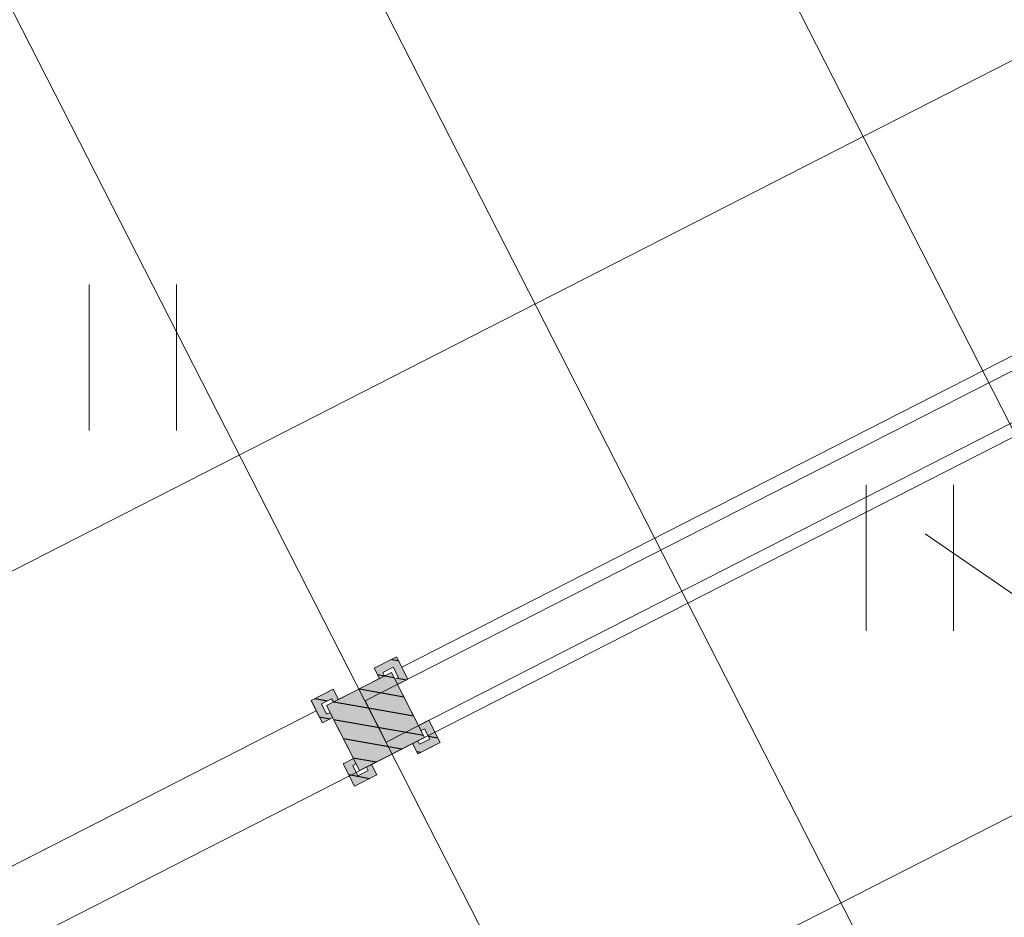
# Model space of a CAD drawing. Header units: metres. Extents: x 538891 to 1080079, y 6588829 to 13178720.
# Tile 734 of 1056: x 539910.51 to 539915.64, y 6589216.9 to 6589221.58. Entities that reach past the tile are written whole.
import ezdxf

# ---------------------------------------------------------------- set-up
doc = ezdxf.new("R2010")
doc.units = ezdxf.units.M
doc.header["$LTSCALE"] = 0.4
for name, pattern in [('DASHED', [52.916667, 26.458333, -26.458333]), ('Dot & Dashed', [83.78472, 39.6875, -22.048611, 0, -22.048609]), ('Hidden Line', [48.902778, 35.277778, -13.625]), ('Triple Dashed', [92.604163, 66.145831, -26.458332])]:
    doc.linetypes.add(name, pattern=pattern)
for name, color, linetype in [('AR', 7, 'Continuous'), ('DENDRO', 7, 'Continuous'), ('GEO', 7, 'Continuous')]:
    doc.layers.add(name, color=color, linetype=linetype)
pattern_1 = [(-10, (42.05, 28.59), (0.015628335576, 0.0886326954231), [])]

# ---------------------------------------------------------------- blocks, each defined once
blk = doc.blocks.new('HEIN')
at = {"color": 7, "linetype": 'Continuous', "lineweight": 9}
for p, q in [((-0.455, 0.761), (-0.455, -0.761)), ((0.455, 0.761), (0.455, -0.761))]:
    blk.add_line(p, q, dxfattribs=at)

msp = doc.modelspace()

# ---------------------------------------------------------------- hatches: boundary and pattern name
at = {"layer": 'AR', "linetype": 'Continuous', "lineweight": 0, "true_color": 0xcccccc}
for points in [[(539912.4801, 6589218.1112), (539912.5335, 6589218.1385), (539912.5108, 6589218.183), (539912.4744, 6589218.2543), (539912.3586, 6589218.1952), (539912.3859, 6589218.1418), (539912.4126, 6589218.1554), (539912.4035, 6589218.1732), (539912.457, 6589218.2005), (539912.4843, 6589218.147), (539912.4664, 6589218.138)], [(539912.1721, 6589218.0327), (539912.1449, 6589218.0861), (539912.1003, 6589218.0634), (539912.0291, 6589218.027), (539912.0882, 6589217.9112), (539912.1416, 6589217.9385), (539912.128, 6589217.9652), (539912.1102, 6589217.9561), (539912.0829, 6589218.0096), (539912.1363, 6589218.0368), (539912.1454, 6589218.019)], [(539912.5587, 6589217.8033), (539912.5859, 6589217.7499), (539912.6305, 6589217.7726), (539912.7017, 6589217.809), (539912.6426, 6589217.9247), (539912.5892, 6589217.8975), (539912.6028, 6589217.8707), (539912.6206, 6589217.8798), (539912.6479, 6589217.8264), (539912.5945, 6589217.7991), (539912.5854, 6589217.8169)], [(539912.2507, 6589217.7247), (539912.1973, 6589217.6974), (539912.22, 6589217.6529), (539912.2564, 6589217.5816), (539912.3722, 6589217.6408), (539912.3449, 6589217.6942), (539912.3182, 6589217.6806), (539912.3273, 6589217.6627), (539912.2738, 6589217.6355), (539912.2465, 6589217.6889), (539912.2644, 6589217.698)]]:
    msp.add_hatch(color=254, dxfattribs=at).paths.add_polyline_path(points)
at = {"layer": 'AR', "linetype": 'Continuous', "lineweight": 25, "true_color": 0x848484}
h = msp.add_hatch(dxfattribs=at)
h.set_pattern_fill('WOOD_0001', color=252, style=0, pattern_type=2)
h.set_pattern_definition(pattern_1)
h.paths.add_polyline_path([(539912.4801, 6589218.1112), (539912.5335, 6589218.1385), (539912.5108, 6589218.183), (539912.4744, 6589218.2543), (539912.3586, 6589218.1952), (539912.3859, 6589218.1418), (539912.4126, 6589218.1554), (539912.4035, 6589218.1732), (539912.457, 6589218.2005), (539912.4843, 6589218.147), (539912.4664, 6589218.138)])
h = msp.add_hatch(dxfattribs=at)
h.set_pattern_fill('WOOD_0001', color=252, style=0, pattern_type=2)
h.set_pattern_definition(pattern_1)
h.paths.add_polyline_path([(539912.621, 6589217.8351), (539912.4483, 6589218.1736), (539912.1098, 6589218.0008), (539912.2825, 6589217.6624)])
h = msp.add_hatch(dxfattribs=at)
h.set_pattern_fill('WOOD_0001', color=252, style=0, pattern_type=2)
h.set_pattern_definition(pattern_1)
h.paths.add_polyline_path([(539912.1721, 6589218.0327), (539912.1449, 6589218.0861), (539912.1003, 6589218.0634), (539912.0291, 6589218.027), (539912.0882, 6589217.9112), (539912.1416, 6589217.9385), (539912.128, 6589217.9652), (539912.1102, 6589217.9561), (539912.0829, 6589218.0096), (539912.1363, 6589218.0368), (539912.1454, 6589218.019)])
h = msp.add_hatch(dxfattribs=at)
h.set_pattern_fill('WOOD_0001', color=252, style=0, pattern_type=2)
h.set_pattern_definition(pattern_1)
h.paths.add_polyline_path([(539912.5587, 6589217.8033), (539912.5859, 6589217.7499), (539912.6305, 6589217.7726), (539912.7017, 6589217.809), (539912.6426, 6589217.9247), (539912.5892, 6589217.8975), (539912.6028, 6589217.8707), (539912.6206, 6589217.8798), (539912.6479, 6589217.8264), (539912.5945, 6589217.7991), (539912.5854, 6589217.8169)])
h = msp.add_hatch(dxfattribs=at)
h.set_pattern_fill('WOOD_0001', color=252, style=0, pattern_type=2)
h.set_pattern_definition(pattern_1)
h.paths.add_polyline_path([(539912.2507, 6589217.7247), (539912.1973, 6589217.6974), (539912.22, 6589217.6529), (539912.2564, 6589217.5816), (539912.3722, 6589217.6408), (539912.3449, 6589217.6942), (539912.3182, 6589217.6806), (539912.3273, 6589217.6627), (539912.2738, 6589217.6355), (539912.2465, 6589217.6889), (539912.2644, 6589217.698)])

# ---------------------------------------------------------------- linework, layer by layer
at = {"layer": 'AR', "color": 251, "linetype": 'Triple Dashed', "lineweight": 9, "true_color": 0x575757}
for p, q in [((539939.1064, 6589173.5547), (539898.2616, 6589253.5796)), ((539937.3963, 6589172.6818), (539896.5515, 6589252.7068)), ((539935.8554, 6589171.8953), (539895.0106, 6589251.9203)), ((539869.3945, 6589197.7371), (539949.8584, 6589238.8059)), ((539870.1901, 6589196.1783), (539950.654, 6589237.2472))]:
    msp.add_line(p, q, dxfattribs=at)
at = {"layer": 'AR', "color": 7, "linetype": 'Dot & Dashed', "lineweight": 9}
msp.add_line((539904.528, 6589211.7351), (539929.5387, 6589224.5005), dxfattribs=at)
at = {"layer": 'AR', "color": 7, "linetype": 'Hidden Line', "lineweight": 9}
for p, q in [((539912.3108, 6589218.0249), (539917.174, 6589220.507)), ((539912.42, 6589217.8111), (539917.2831, 6589220.2933)), ((539912.42, 6589217.8111), (539912.3108, 6589218.0249))]:
    msp.add_line(p, q, dxfattribs=at)
at = {"layer": 'AR', "color": 7, "linetype": 'DASHED', "lineweight": 9}
msp.add_line((539915.2285, 6589218.8965), (539937.1196, 6589203.843), dxfattribs=at)
at = {"layer": 'AR', "color": 9, "linetype": 'Continuous', "lineweight": 9, "true_color": 0xc9c5ab, "flags": 128}
for points in [[(539917.0888, 6589220.5421), (539912.5017, 6589218.2009), (539912.5335, 6589218.1385), (539912.4801, 6589218.1112), (539912.5892, 6589217.8975), (539912.6426, 6589217.9247), (539912.7017, 6589217.809), (539912.5859, 6589217.7499), (539912.5587, 6589217.8033), (539912.3449, 6589217.6942), (539912.3722, 6589217.6408), (539912.2564, 6589217.5817), (539912.1973, 6589217.6974), (539912.2507, 6589217.7247), (539912.1416, 6589217.9385), (539912.0882, 6589217.9112), (539912.0564, 6589217.9736), (539909.313, 6589216.5734)], [(539909.7005, 6589216.7711), (539912.0564, 6589217.9736), (539912.0291, 6589218.027), (539912.1449, 6589218.0861), (539912.1721, 6589218.0327), (539912.3859, 6589218.1418), (539912.3586, 6589218.1952), (539912.4744, 6589218.2543), (539912.5017, 6589218.2009), (539917.0888, 6589220.5421)]]:
    msp.add_lwpolyline(points, dxfattribs=at)
at = {"layer": 'AR', "color": 7, "linetype": 'Continuous', "lineweight": 9, "flags": 128}
for points in [[(539917.0888, 6589220.5421), (539912.5017, 6589218.2009), (539912.5335, 6589218.1385), (539912.4801, 6589218.1112), (539912.5892, 6589217.8975), (539912.6426, 6589217.9247), (539912.7017, 6589217.809), (539912.5859, 6589217.7499), (539912.5587, 6589217.8033), (539912.3449, 6589217.6942), (539912.3722, 6589217.6408), (539912.2564, 6589217.5817), (539912.1973, 6589217.6974), (539912.2507, 6589217.7247), (539912.1416, 6589217.9385), (539912.0882, 6589217.9112), (539912.0564, 6589217.9736), (539909.313, 6589216.5734)], [(539909.7005, 6589216.7711), (539912.0564, 6589217.9736), (539912.0291, 6589218.027), (539912.1449, 6589218.0861), (539912.1721, 6589218.0327), (539912.3859, 6589218.1418), (539912.3586, 6589218.1952), (539912.4744, 6589218.2543), (539912.5017, 6589218.2009), (539917.0888, 6589220.5421)]]:
    msp.add_lwpolyline(points, dxfattribs=at)
for points in [[(539912.4801, 6589218.1112), (539912.5335, 6589218.1385), (539912.5108, 6589218.183), (539912.4744, 6589218.2543), (539912.3586, 6589218.1952), (539912.3859, 6589218.1418), (539912.4126, 6589218.1554), (539912.4035, 6589218.1732), (539912.457, 6589218.2005), (539912.4843, 6589218.147), (539912.4664, 6589218.138)], [(539912.621, 6589217.8351), (539912.4483, 6589218.1736), (539912.1098, 6589218.0008), (539912.2825, 6589217.6624)], [(539912.1721, 6589218.0327), (539912.1449, 6589218.0861), (539912.1003, 6589218.0634), (539912.0291, 6589218.027), (539912.0882, 6589217.9112), (539912.1416, 6589217.9385), (539912.128, 6589217.9652), (539912.1102, 6589217.9561), (539912.0829, 6589218.0096), (539912.1363, 6589218.0368), (539912.1454, 6589218.019)], [(539912.5587, 6589217.8033), (539912.5859, 6589217.7499), (539912.6305, 6589217.7726), (539912.7017, 6589217.809), (539912.6426, 6589217.9247), (539912.5892, 6589217.8975), (539912.6028, 6589217.8707), (539912.6206, 6589217.8798), (539912.6479, 6589217.8264), (539912.5945, 6589217.7991), (539912.5854, 6589217.8169)], [(539912.2507, 6589217.7247), (539912.1973, 6589217.6974), (539912.22, 6589217.6529), (539912.2564, 6589217.5816), (539912.3722, 6589217.6408), (539912.3449, 6589217.6942), (539912.3182, 6589217.6806), (539912.3273, 6589217.6627), (539912.2738, 6589217.6355), (539912.2465, 6589217.6889), (539912.2644, 6589217.698)]]:
    msp.add_lwpolyline(points, close=True, dxfattribs=at)
at = {"layer": 'AR', "color": 7, "linetype": 'Hidden Line', "lineweight": 9, "flags": 128}
msp.add_lwpolyline([(539912.621, 6589217.8351), (539912.4483, 6589218.1736), (539912.1098, 6589218.0008), (539912.2825, 6589217.6624)], close=True, dxfattribs=at)
at = {"layer": 'AR', "color": 254, "linetype": 'Continuous', "true_color": 0xcccccc}
msp.add_solid([(539912.621, 6589217.8351), (539912.4483, 6589218.1736), (539912.2825, 6589217.6624), (539912.1098, 6589218.0008)], dxfattribs=at)
at = {"layer": 'DENDRO', "color": 30, "linetype": 'Continuous', "lineweight": 25, "true_color": 0xff7f00}
msp.add_open_spline([(539908.4058, 6589206.8726), (539908.3832, 6589206.8636), (539908.3606, 6589206.8547), (539907.9498, 6589206.7164), (539907.7723, 6589206.6752), (539907.6966, 6589206.6839), (539907.4656, 6589206.7708), (539907.1595, 6589206.9974), (539906.958, 6589207.5767), (539906.9147, 6589208.132), (539907.0574, 6589208.7889), (539907.1854, 6589209.363), (539907.2918, 6589210.1884), (539907.1418, 6589211.5914), (539906.6378, 6589213.1454), (539905.8218, 6589214.6753), (539905.0646, 6589215.5507), (539904.5703, 6589216.0967), (539904.2579, 6589216.7372), (539904.5264, 6589217.1815), (539905.0378, 6589217.5754), (539905.9098, 6589217.735), (539906.9281, 6589217.7177), (539908.1863, 6589217.2704), (539909.3947, 6589216.3772), (539910.1044, 6589214.7223), (539910.5528, 6589213.2227), (539911.0296, 6589211.7848), (539911.3241, 6589210.6487), (539911.5386, 6589209.4011), (539911.0332, 6589208.335), (539910.2317, 6589207.7328), (539909.4565, 6589207.3603), (539908.9862, 6589207.1356), (539908.613, 6589206.9582), (539908.4316, 6589206.8829), (539908.4187, 6589206.8777), (539908.4058, 6589206.8726)], degree=2, knots=[0, 0, 0, 0.001744, 0.001744, 0.032871, 0.063997, 0.095124, 0.126251, 0.157378, 0.188504, 0.219631, 0.250758, 0.281885, 0.313012, 0.344138, 0.375265, 0.406392, 0.437519, 0.468646, 0.499772, 0.530899, 0.562026, 0.593153, 0.624279, 0.655406, 0.686533, 0.71766, 0.748787, 0.779913, 0.81104, 0.842167, 0.873294, 0.90442, 0.935547, 0.966674, 0.997801, 0.997801, 1, 1, 1], dxfattribs=at)

# ---------------------------------------------------------------- block references
at = {"layer": 'GEO', "color": 8, "true_color": 0x7d7d7d, "xscale": 0.5, "yscale": 0.5, "zscale": 0.5}
for p in [(539911.0999, 6589219.8151), (539915.1486, 6589218.7712)]:
    msp.add_blockref('HEIN', p, dxfattribs=at)

doc.saveas('drawing.dxf')
